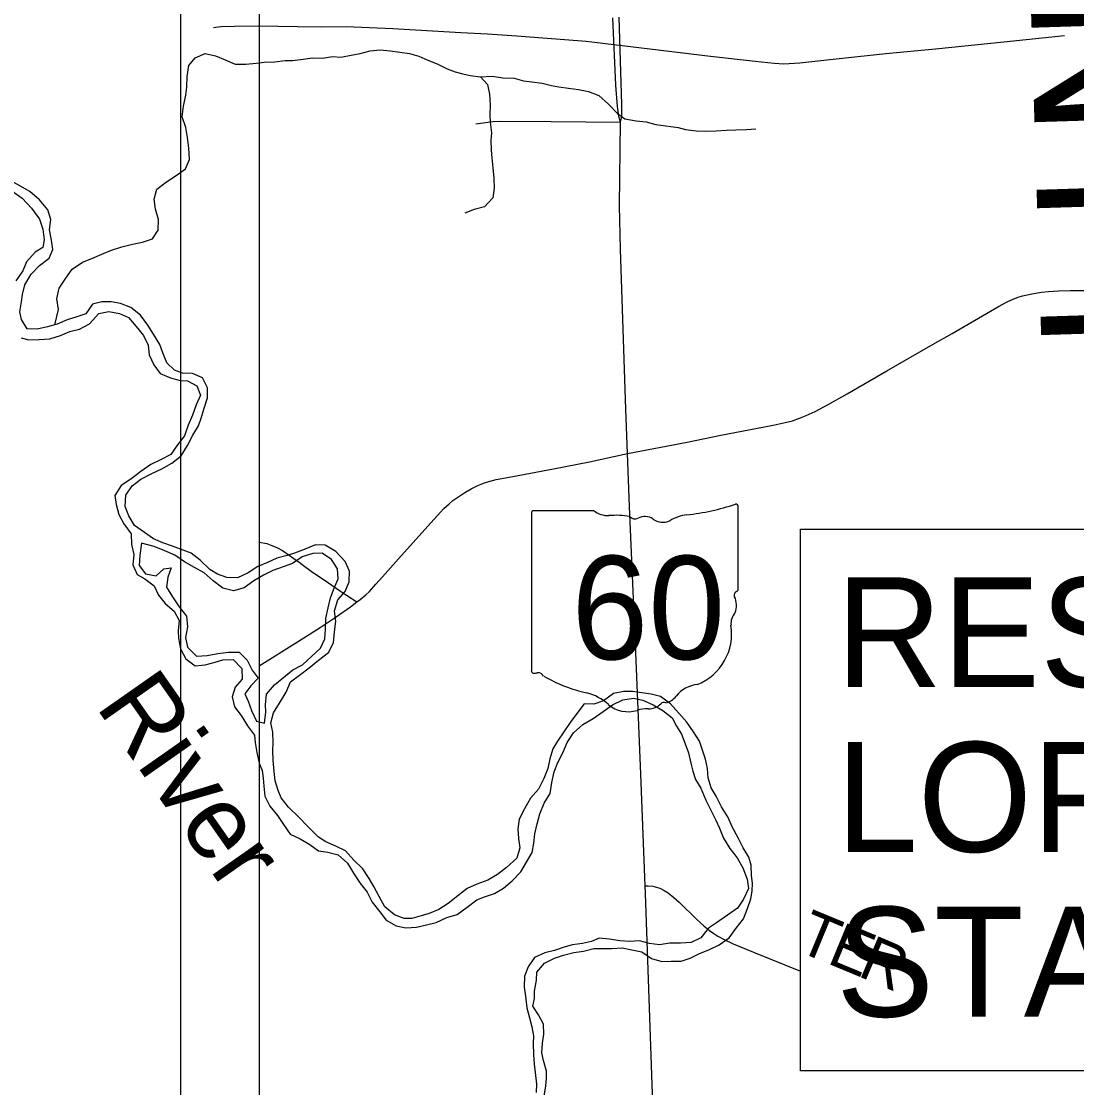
# Model space of a CAD drawing. Extents: x 0 to 34, y 0 to 22.
# Drawn here: x 7.011 to 8.356, y 7.484 to 8.843 of the extents above; entities that cross this region are included whole.
import ezdxf

# ---------------------------------------------------------------- set-up
doc = ezdxf.new("R2010")
doc.units = 0
for name, color, linetype in [('GM_X_City_Street', 7, 'Continuous'), ('GM_X_County_Road', 7, 'Continuous'), ('GM_X_County_Text', 7, 'Continuous'), ('GM_X_Major_River', 7, 'Continuous'), ('GM_X_Major_River_Text', 7, 'Continuous'), ('GM_X_Minor_River', 7, 'Continuous'), ('GM_X_Rail_Line', 7, 'Continuous'), ('GM_X_State_Location', 7, 'Continuous'), ('GM_X_State_Route', 7, 'Continuous'), ('GM_X_State_Shield', 7, 'Continuous'), ('GM_X_Township_Road', 7, 'Continuous'), ('GM_X_Township_Road_Text', 7, 'Continuous'), ('SH_Cut_Line', 7, 'Continuous'), ('SH_Data', 7, 'Continuous'), ('SH_Text', 7, 'Continuous')]:
    doc.layers.add(name, color=color, linetype=linetype)

msp = doc.modelspace()

# ---------------------------------------------------------------- linework, layer by layer
at = {"layer": 'GM_X_City_Street'}
msp.add_lwpolyline([(7.2556, 8.8353), (7.2649, 8.8363), (7.2824, 8.8368), (7.3126, 8.8373), (7.3625, 8.8366), (7.3937, 8.8361), (7.4244, 8.8363), (7.4842, 8.8339), (7.5709, 8.8287), (7.6046, 8.8272), (7.642, 8.8245), (7.7305, 8.8179), (7.8118, 8.8078), (7.889, 8.7987), (7.946, 8.7923), (7.9699, 8.7899), (7.9824, 8.7889), (8.003, 8.7901), (8.0372, 8.794), (8.1122, 8.8019), (8.1758, 8.8081), (8.2628, 8.8167), (8.3402, 8.8248)], dxfattribs=at)
at = {"layer": 'GM_X_County_Road'}
for points in [[(7.7831, 8.2921), (7.8593, 8.3068), (7.9019, 8.3156), (7.969, 8.3285), (7.9843, 8.3317), (7.9934, 8.3341), (8.0022, 8.3371), (8.0109, 8.3406), (8.0222, 8.3459), (8.0387, 8.3547), (8.063, 8.3685), (8.1135, 8.3976), (8.1727, 8.4318), (8.197, 8.4454), (8.2562, 8.4796), (8.2671, 8.4854), (8.2755, 8.4893), (8.2811, 8.4915), (8.2867, 8.4931), (8.2985, 8.4958), (8.3107, 8.4978), (8.3199, 8.4989), (8.3323, 8.4997), (8.3478, 8.5), (8.3851, 8.5001)], [(7.4383, 8.1031), (7.4424, 8.1061), (7.4495, 8.1121), (7.4541, 8.1163), (7.4625, 8.1256), (7.4707, 8.135), (7.4913, 8.1582), (7.5286, 8.1998), (7.5491, 8.2222), (7.5557, 8.2283), (7.5605, 8.2322), (7.5655, 8.2359), (7.5759, 8.2427), (7.5839, 8.2474), (7.5922, 8.2514), (7.6007, 8.2549), (7.6066, 8.2568), (7.6156, 8.259), (7.6369, 8.263), (7.6888, 8.2726), (7.7345, 8.2817), (7.7792, 8.2914), (7.7831, 8.2921)], [(7.3135, 8.0218), (7.3627, 8.0521), (7.3915, 8.0704), (7.412, 8.0843), (7.4299, 8.0968), (7.4383, 8.1031)]]:
    msp.add_lwpolyline(points, dxfattribs=at)
at = {"layer": 'GM_X_Major_River'}
for points in [[(7.2024, 8.2799), (7.2141, 8.2891), (7.2223, 8.3025), (7.2291, 8.3155), (7.2362, 8.3274), (7.2399, 8.3373), (7.2436, 8.3499), (7.248, 8.3633), (7.2479, 8.3758), (7.2414, 8.3887), (7.2288, 8.3943), (7.2159, 8.3945), (7.2056, 8.3986), (7.196, 8.4077), (7.1909, 8.4206), (7.1871, 8.4312), (7.179, 8.4444), (7.1716, 8.4558), (7.1624, 8.4686), (7.1502, 8.4784), (7.1368, 8.4836), (7.125, 8.4854), (7.1132, 8.4857), (7.1011, 8.4825), (7.0928, 8.4703), (7.0811, 8.4664), (7.069, 8.4625), (7.0561, 8.457), (7.0439, 8.4535), (7.0307, 8.4507), (7.0181, 8.4513), (7.0108, 8.4631), (7.0088, 8.4729), (7.0106, 8.4855), (7.0121, 8.495), (7.015, 8.5072), (7.0232, 8.5206), (7.0338, 8.5318), (7.0459, 8.5414), (7.0507, 8.5521), (7.0491, 8.5643), (7.0463, 8.5772), (7.0481, 8.5905), (7.0442, 8.603), (7.0335, 8.6155), (7.0212, 8.626), (7.0117, 8.6316), (6.9987, 8.6391)], [(6.9984, 8.627), (7.0118, 8.6176), (7.0237, 8.6051), (7.0337, 8.5911), (7.038, 8.5782), (7.0396, 8.5645), (7.0378, 8.555), (7.028, 8.5488), (7.017, 8.5366), (7.0126, 8.5251), (7.0035, 8.5125)], [(7.0102, 8.4395), (7.0201, 8.4373), (7.0331, 8.4374), (7.0467, 8.4383), (7.0604, 8.4426), (7.0725, 8.4476), (7.0846, 8.4508), (7.0975, 8.4574), (7.1092, 8.4708), (7.1221, 8.4732), (7.1358, 8.4707), (7.1472, 8.4658), (7.1568, 8.4541), (7.1664, 8.4428), (7.1722, 8.4303), (7.1735, 8.4181), (7.1793, 8.4052), (7.1877, 8.3943), (7.2007, 8.3887), (7.2129, 8.3854), (7.2224, 8.3847), (7.2342, 8.3787), (7.2389, 8.3666), (7.2333, 8.3544), (7.2288, 8.341), (7.2232, 8.3284), (7.2184, 8.315), (7.2094, 8.3032)], [(7.2094, 8.3032), (7.2011, 8.2909), (7.1879, 8.2843), (7.1758, 8.2781), (7.1629, 8.2692), (7.1501, 8.2596), (7.1376, 8.2515), (7.1297, 8.2389), (7.1313, 8.2275), (7.1349, 8.2146), (7.1414, 8.2025), (7.1506, 8.19), (7.1508, 8.1763), (7.1539, 8.1634), (7.1525, 8.1504), (7.1583, 8.1383), (7.1678, 8.1327), (7.1797, 8.1237), (7.1855, 8.1119), (7.1939, 8.101), (7.2054, 8.0915), (7.2116, 8.0794), (7.2106, 8.0665), (7.211, 8.057), (7.2134, 8.0433), (7.22, 8.0308), (7.2319, 8.0218), (7.2448, 8.023), (7.2577, 8.0262), (7.2675, 8.0293), (7.2804, 8.0298), (7.2916, 8.0185), (7.2921, 8.0048), (7.283, 7.9945), (7.2793, 7.9823), (7.2821, 7.9693), (7.2909, 7.9584), (7.2986, 7.9451), (7.3078, 7.9334), (7.3087, 7.9239), (7.3107, 7.9114), (7.3138, 7.8977), (7.3173, 7.8882), (7.3186, 7.8787), (7.3198, 7.8685), (7.321, 7.8555), (7.3272, 7.843), (7.3372, 7.831), (7.3449, 7.8196), (7.3534, 7.8071), (7.3659, 7.8012), (7.3782, 7.794), (7.3893, 7.7858), (7.4014, 7.7844), (7.4144, 7.7807), (7.4263, 7.7701), (7.434, 7.7573), (7.4421, 7.7452), (7.4513, 7.7334), (7.4578, 7.7206), (7.4674, 7.7081), (7.4755, 7.6975), (7.4881, 7.6904), (7.5007, 7.6878), (7.514, 7.6887), (7.5269, 7.6915), (7.5394, 7.6947), (7.553, 7.7009), (7.5659, 7.7048), (7.5788, 7.7141), (7.5909, 7.7237), (7.6007, 7.7272), (7.6136, 7.7315), (7.6249, 7.7384), (7.6363, 7.7477), (7.6472, 7.7592), (7.6543, 7.7714), (7.6618, 7.7837), (7.6636, 7.7959), (7.665, 7.8077), (7.668, 7.8203), (7.6713, 7.8329), (7.6769, 7.8466), (7.6844, 7.8592), (7.6866, 7.873), (7.6895, 7.8867), (7.6943, 7.8985), (7.7007, 7.9108), (7.7063, 7.9241), (7.7142, 7.9364), (7.7262, 7.9471), (7.7395, 7.9545), (7.7523, 7.9634), (7.764, 7.9722), (7.7773, 7.9784), (7.7906, 7.9805), (7.8028, 7.9779), (7.8157, 7.9719), (7.828, 7.9648), (7.8402, 7.9554), (7.8456, 7.9448)], [(7.7783, 7.9891), (7.7654, 7.9863), (7.7526, 7.9771), (7.7401, 7.9728), (7.7279, 7.9734), (7.7185, 7.9608), (7.7099, 7.9493), (7.6941, 7.9255), (7.6881, 7.916), (7.684, 7.903), (7.6815, 7.8908), (7.6766, 7.8782), (7.6699, 7.8644), (7.6597, 7.8529), (7.6519, 7.8395), (7.6451, 7.8265), (7.6433, 7.814), (7.6442, 7.8018), (7.6458, 7.7896), (7.6421, 7.7767), (7.6289, 7.7647), (7.6176, 7.7559), (7.6051, 7.7485), (7.5911, 7.7435), (7.5789, 7.738), (7.5669, 7.7284), (7.5544, 7.7188), (7.5427, 7.7114), (7.5302, 7.706), (7.5203, 7.7032), (7.5082, 7.6997), (7.4987, 7.6996), (7.4861, 7.7045), (7.4739, 7.7146), (7.4665, 7.7279), (7.46, 7.7404), (7.4538, 7.7506), (7.4457, 7.7631), (7.4342, 7.774), (7.4238, 7.7861), (7.4116, 7.7921), (7.3987, 7.7976), (7.3891, 7.8033), (7.3753, 7.8172), (7.3642, 7.8289), (7.3512, 7.8417), (7.3416, 7.8534), (7.3377, 7.8629), (7.3342, 7.8751), (7.3326, 7.8872), (7.3317, 7.9009), (7.3312, 7.9142), (7.3315, 7.9237), (7.331, 7.9371), (7.3286, 7.9492), (7.3319, 7.9618), (7.3398, 7.9741), (7.3481, 7.9882), (7.3537, 8.0012), (7.365, 8.0097), (7.3775, 8.0193), (7.3895, 8.0289), (7.402, 8.0386), (7.4084, 8.0512), (7.4098, 8.0649), (7.4112, 8.0782), (7.4099, 8.0919), (7.414, 8.106), (7.4234, 8.1164), (7.4283, 8.1286), (7.4289, 8.1423), (7.4231, 8.1548), (7.4112, 8.1676), (7.3978, 8.1755), (7.3853, 8.1758), (7.3709, 8.1699), (7.3588, 8.1652), (7.3493, 8.1621), (7.336, 8.159), (7.3243, 8.1535), (7.3118, 8.1481), (7.2997, 8.1404), (7.286, 8.1338), (7.2724, 8.1344), (7.2605, 8.1385), (7.251, 8.1445), (7.2383, 8.1562), (7.2269, 8.1652), (7.2032, 8.1741), (7.191, 8.1786), (7.1792, 8.1834), (7.1674, 8.1917), (7.1547, 8.2007), (7.1474, 8.2128), (7.1428, 8.2249), (7.1438, 8.239), (7.1517, 8.2509), (7.163, 8.2594), (7.1762, 8.2663), (7.1895, 8.2729), (7.2024, 8.2799)], [(7.1636, 8.1782), (7.1615, 8.1627), (7.1609, 8.1497), (7.1686, 8.1388), (7.1823, 8.1362), (7.1921, 8.1455), (7.2016, 8.1467), (7.1971, 8.1349), (7.1957, 8.1219), (7.2034, 8.1098), (7.2118, 8.0969), (7.2211, 8.0852), (7.2223, 8.0715), (7.2198, 8.0578), (7.2225, 8.0453), (7.2337, 8.034), (7.2473, 8.0349), (7.261, 8.0376), (7.2747, 8.0393), (7.2883, 8.039), (7.2983, 8.0289), (7.3049, 8.016), (7.3126, 8.0058), (7.3031, 7.9962), (7.2956, 7.9862), (7.2995, 7.9767), (7.3038, 7.9646), (7.3104, 7.9513), (7.3203, 7.9488), (7.322, 7.9625), (7.3216, 7.972), (7.323, 7.9857), (7.3332, 7.9976), (7.3473, 8.0089), (7.3473, 8.0089)], [(7.1636, 8.1781), (7.1615, 8.1627), (7.1609, 8.1497), (7.1686, 8.1388), (7.1823, 8.1362), (7.1921, 8.1455), (7.2016, 8.1467), (7.1971, 8.1349), (7.1957, 8.1219), (7.2034, 8.1098), (7.2118, 8.0969), (7.2211, 8.0852), (7.2223, 8.0715), (7.2198, 8.0578), (7.2225, 8.0453), (7.2337, 8.034), (7.2473, 8.0349), (7.261, 8.0376), (7.2747, 8.0393), (7.2883, 8.039), (7.2983, 8.0289), (7.3049, 8.016), (7.3126, 8.0058), (7.3031, 7.9962), (7.2956, 7.9862), (7.2995, 7.9767), (7.3038, 7.9646), (7.3104, 7.9513), (7.3203, 7.9488), (7.322, 7.9625), (7.3216, 7.972), (7.323, 7.9857), (7.3332, 7.9976), (7.3473, 8.0089), (7.3476, 8.0092)], [(7.3473, 8.0089), (7.3566, 8.0168), (7.3687, 8.023), (7.3804, 8.0334), (7.3917, 8.0442), (7.3973, 8.056), (7.3983, 8.0682), (7.3986, 8.0819), (7.4015, 8.0956), (7.4045, 8.1082), (7.4093, 8.1208), (7.4142, 8.1326), (7.4137, 8.1452), (7.406, 8.1573), (7.3941, 8.1652), (7.382, 8.1647), (7.3683, 8.1608), (7.3562, 8.1523), (7.3441, 8.148), (7.3312, 8.1433), (7.3191, 8.1371), (7.307, 8.1301), (7.2945, 8.1213), (7.2809, 8.1174), (7.2675, 8.1207), (7.2549, 8.1301), (7.2434, 8.1402), (7.2312, 8.147), (7.2186, 8.1541), (7.2064, 8.1627), (7.1934, 8.1683), (7.18, 8.1739), (7.1636, 8.1782)], [(7.3476, 8.0092), (7.3566, 8.0168), (7.3687, 8.023), (7.3804, 8.0334), (7.3917, 8.0442), (7.3973, 8.056), (7.3983, 8.0682), (7.3986, 8.0819), (7.4015, 8.0956), (7.4045, 8.1082), (7.4093, 8.1208), (7.4142, 8.1326), (7.4137, 8.1452), (7.406, 8.1573), (7.3941, 8.1652), (7.382, 8.1647), (7.3683, 8.1608), (7.3562, 8.1523), (7.3441, 8.148), (7.3312, 8.1433), (7.3191, 8.1371), (7.307, 8.1301), (7.2945, 8.1213), (7.2809, 8.1174), (7.2675, 8.1207), (7.2549, 8.1301), (7.2434, 8.1402), (7.2312, 8.147), (7.2186, 8.1541), (7.2064, 8.1627), (7.1934, 8.1683), (7.18, 8.1739), (7.1636, 8.1782)], [(7.6769, 7.4733), (7.6791, 7.4863), (7.6798, 7.4958), (7.6797, 7.5053), (7.6762, 7.5186), (7.6738, 7.5285), (7.6748, 7.5407), (7.6763, 7.5525), (7.6762, 7.565), (7.6696, 7.5768), (7.6623, 7.5881), (7.6645, 7.5976), (7.6644, 7.6071), (7.667, 7.6213), (7.6676, 7.6312), (7.6774, 7.6427), (7.6899, 7.6492), (7.7017, 7.6528), (7.7149, 7.6563), (7.7271, 7.6579), (7.7404, 7.6615), (7.7632, 7.6617), (7.7765, 7.6622), (7.7887, 7.66), (7.8016, 7.6571), (7.8138, 7.6488), (7.8268, 7.6448), (7.8389, 7.6453), (7.8515, 7.6454), (7.8629, 7.6493), (7.8742, 7.6547), (7.8875, 7.6602), (7.9, 7.666), (7.9128, 7.6752), (7.9218, 7.6875), (7.9309, 7.6994), (7.9361, 7.7124), (7.9405, 7.7246), (7.942, 7.7345), (7.9423, 7.7448), (7.9411, 7.7547), (7.9406, 7.7676), (7.9378, 7.7778), (7.9305, 7.7896), (7.9247, 7.8017), (7.9166, 7.8165), (7.9116, 7.8286), (7.9031, 7.8422), (7.8961, 7.8555), (7.8896, 7.8664), (7.8861, 7.879), (7.8852, 7.8907), (7.8824, 7.9029), (7.8785, 7.9154), (7.8747, 7.9257), (7.8673, 7.9378), (7.8589, 7.9499), (7.8381, 7.9733), (7.8251, 7.9827), (7.8133, 7.9856), (7.8015, 7.9874), (7.7894, 7.9892), (7.7783, 7.9891)], [(7.8456, 7.9448), (7.8518, 7.9346), (7.8568, 7.9225), (7.8607, 7.9107), (7.8639, 7.8978), (7.8666, 7.8875), (7.8697, 7.8769), (7.8767, 7.8656), (7.8829, 7.8504), (7.8894, 7.8379), (7.8956, 7.825), (7.9003, 7.8148), (7.9057, 7.8023), (7.9134, 7.789), (7.923, 7.7769), (7.93, 7.7641), (7.9358, 7.7497), (7.9375, 7.7378), (7.931, 7.7245), (7.9235, 7.713), (7.9107, 7.7041), (7.8966, 7.6941), (7.8865, 7.6876), (7.8767, 7.6749), (7.8642, 7.6691), (7.8509, 7.6682), (7.8372, 7.6685), (7.824, 7.6661), (7.811, 7.6678), (7.7984, 7.6712), (7.7859, 7.6703), (7.7734, 7.6713), (7.76, 7.6735), (7.7471, 7.6745), (7.7372, 7.6706), (7.7259, 7.6678), (7.713, 7.6662), (7.7035, 7.6638), (7.6902, 7.6591), (7.6777, 7.656), (7.6648, 7.6502), (7.6566, 7.6383), (7.6517, 7.6261), (7.6514, 7.6124), (7.6531, 7.6006), (7.6547, 7.5858), (7.6582, 7.5732), (7.661, 7.5618), (7.6634, 7.5501), (7.6631, 7.5405), (7.6632, 7.5265), (7.664, 7.5143), (7.6656, 7.5033), (7.6673, 7.4884), (7.6666, 7.4782)]]:
    msp.add_lwpolyline(points, dxfattribs=at)
at = {"layer": 'GM_X_Minor_River'}
for points in [[(7.0532, 8.4562), (7.0578, 8.4757), (7.0558, 8.4894), (7.0587, 8.5031), (7.0674, 8.5157), (7.0753, 8.5272), (7.0885, 8.5361), (7.1006, 8.5408), (7.1131, 8.5462), (7.1256, 8.5513), (7.1385, 8.5556), (7.1522, 8.5591), (7.1651, 8.5615), (7.1776, 8.5658), (7.1851, 8.5769), (7.1854, 8.5906), (7.1814, 8.6035), (7.1798, 8.6164), (7.1831, 8.629), (7.1956, 8.6383), (7.2081, 8.6464), (7.2198, 8.6549), (7.225, 8.6671), (7.2241, 8.6812), (7.2225, 8.6948), (7.2201, 8.7078), (7.2154, 8.7214), (7.2172, 8.7351), (7.2202, 8.7488), (7.2216, 8.7591), (7.2219, 8.7728), (7.224, 8.7866), (7.2319, 8.7965), (7.2448, 8.802), (7.2581, 8.799), (7.2704, 8.7938), (7.2829, 8.7886), (7.2966, 8.7884), (7.3099, 8.7896), (7.3202, 8.7909), (7.3338, 8.7914), (7.3468, 8.793), (7.3563, 8.7931), (7.3696, 8.795), (7.3817, 8.7964), (7.3946, 8.7961), (7.4072, 8.7981), (7.4178, 8.7975), (7.4311, 8.7999), (7.4425, 8.8019), (7.455, 8.8054), (7.4679, 8.8067), (7.4805, 8.8056), (7.493, 8.8039), (7.5052, 8.8021), (7.517, 8.7987), (7.5288, 8.7935), (7.5407, 8.7887), (7.5532, 8.7823), (7.5635, 8.7786), (7.5731, 8.776), (7.5826, 8.7738), (7.5959, 8.7721), (7.6047, 8.7623), (7.6071, 8.7501), (7.608, 8.7368), (7.6077, 8.7238), (7.6082, 8.7143), (7.6098, 8.701), (7.6091, 8.6915), (7.6092, 8.679), (7.6104, 8.6691), (7.6113, 8.6561), (7.6126, 8.6432), (7.613, 8.6303), (7.6116, 8.6181), (7.6007, 8.6066), (7.5878, 8.6034), (7.5757, 8.5984)], [(7.5959, 8.7721), (7.6107, 8.773), (7.6244, 8.7712), (7.6385, 8.7706), (7.6507, 8.7672), (7.661, 8.7658), (7.6743, 8.764), (7.6861, 8.7611), (7.6956, 8.7597), (7.7078, 8.7579), (7.7207, 8.7561), (7.7333, 8.7535), (7.7466, 8.7487), (7.7589, 8.7374), (7.7704, 8.7257), (7.7799, 8.7186), (7.794, 8.7164), (7.807, 8.715), (7.8191, 8.7117), (7.8382, 8.7088), (7.8477, 8.7078), (7.8572, 8.7052), (7.8705, 8.7034), (7.8831, 8.7032), (7.896, 8.7036), (7.9093, 8.7042), (7.9211, 8.7046), (7.9348, 8.7051), (7.9469, 8.706)]]:
    msp.add_lwpolyline(points, dxfattribs=at)
at = {"layer": 'GM_X_Rail_Line'}
msp.add_lwpolyline([(8.7721, 6.4561), (8.7457, 7.068), (8.7378, 7.3393), (8.7039, 8.518), (8.6819, 9.2469), (8.6815, 9.2629), (8.6724, 9.5947), (8.6653, 9.8694), (8.6645, 9.9038), (8.6629, 9.9259), (8.654, 10.1241), (8.6546, 10.1651), (8.6524, 10.193), (8.6512, 10.2283), (8.6484, 10.3111), (8.6461, 10.3762), (8.644, 10.4094), (8.6408, 10.4647), (7.3135, 10.4647), (7.3135, 6.1554)], dxfattribs=at)
at = {"layer": 'GM_X_State_Route'}
for points in [[(7.7741, 8.7146), (7.7724, 8.7205), (7.772, 8.7223), (7.7704, 8.7346), (7.7684, 8.7618), (7.7645, 8.8475)], [(7.7741, 8.7146), (7.775, 8.7183), (7.7755, 8.7201), (7.7761, 8.7234), (7.776, 8.7371), (7.7724, 8.8484)], [(7.9405, 6.6047), (7.8997, 6.7308), (7.8747, 6.8076), (7.8471, 6.8933), (7.8394, 6.9203), (7.8346, 6.9415), (7.8317, 6.96), (7.8303, 6.9737), (7.8288, 6.9876), (7.8266, 7.0396), (7.8263, 7.0923), (7.8254, 7.2135), (7.819, 7.3665), (7.8117, 7.5735), (7.8061, 7.7315), (7.8057, 7.7413), (7.8003, 7.8836), (7.7938, 8.0388), (7.7857, 8.2248), (7.7831, 8.2921), (7.7809, 8.3489), (7.7743, 8.5524), (7.7728, 8.6083), (7.7741, 8.7146)]]:
    msp.add_lwpolyline(points, dxfattribs=at)
at = {"layer": 'GM_X_State_Shield'}
for p, q in [((7.9242, 8.1197), (7.9242, 8.2244)), ((7.6606, 8.216), (7.6606, 8.0159)), ((7.7404, 8.2194), (7.6632, 8.2194)), ((7.9242, 8.1197), (7.9242, 8.1197))]:
    msp.add_line(p, q, dxfattribs=at)
for centre, radius, start, end in [((7.8303, 8.4923), 0.2796, 275.8445, 288.9065), ((7.9213, 8.2248), 0.00294, 351.8621, 97.738), ((7.6636, 8.2164), 0.00305, 98.1301, 188.1301), ((7.7588, 8.2427), 0.0296, 231.6195, 271.1119), ((7.7686, 8.1071), 0.1064, 80.4867, 94.9883), ((7.7927, 8.2175), 0.00855, 219.7921, 297.1024), ((7.8053, 8.1943), 0.0178, 54.4667, 119.1411), ((7.8282, 8.226), 0.0214, 233.8562, 294.8282), ((7.866, 8.1583), 0.0563, 97.3462, 120.7689), ((7.9236, 8.112), 0.00454, 107.944, 210.337), ((7.9211, 8.1193), 0.00314, 289.6038, 7.7341), ((7.8947, 8.0988), 0.0273, 340.033, 23.6496), ((7.9348, 8.0759), 0.0198, 136.8065, 186.9296), ((7.846, 8.0626), 0.0699, 292.3089, 8.9858), ((7.6636, 8.0154), 0.00308, 171.9584, 258.3066), ((7.6641, 8.0359), 0.0235, 267.339, 280.6039), ((7.6689, 8.0043), 0.00848, 29.7484, 93.2717), ((7.776, 8.1841), 0.2019, 240.4129, 257.1985), ((7.8755, 7.9597), 0.0383, 94.4031, 142.5768), ((7.7158, 7.926), 0.0632, 47.1842, 75.836), ((7.8269, 7.9965), 0.0226, 282.8732, 323.2771), ((7.7841, 8.0033), 0.0401, 230.7004, 286.2918), ((7.8073, 7.9341), 0.0329, 85.6951, 111.2099), ((7.8102, 7.9883), 0.0214, 268.777, 315.5493), ((7.8295, 7.969), 0.00601, 65.7517, 132.6484)]:
    msp.add_arc(centre, radius, start, end, dxfattribs=at)
at = {"layer": 'GM_X_Township_Road'}
for points in [[(7.5898, 8.7122), (7.6051, 8.7147), (7.6113, 8.7153), (7.6207, 8.7156), (7.6858, 8.7152), (7.7741, 8.7146)], [(7.3135, 8.1791), (7.3234, 8.1776), (7.3299, 8.175), (7.3369, 8.1719), (7.3436, 8.1687), (7.3579, 8.1586), (7.3658, 8.1528), (7.3684, 8.1507), (7.3815, 8.1412), (7.3954, 8.132), (7.4175, 8.1169), (7.4251, 8.1118), (7.4383, 8.1031)], [(7.8057, 7.7413), (7.8096, 7.7412), (7.8155, 7.7411), (7.8214, 7.7394), (7.8242, 7.7383), (7.8297, 7.7356), (7.8349, 7.7323), (7.8422, 7.7266), (7.8491, 7.7204), (7.8713, 7.6986), (7.8805, 7.6902), (7.8878, 7.6843), (7.893, 7.6807), (7.8983, 7.6774), (7.9065, 7.6729), (7.9178, 7.6675), (7.9437, 7.6568), (8.0035, 7.6326)]]:
    msp.add_lwpolyline(points, dxfattribs=at)
at = {"layer": 'SH_Cut_Line'}
msp.add_lwpolyline([(8.7721, 6.4561), (8.7457, 7.068), (8.7378, 7.3393), (8.7039, 8.518), (8.6819, 9.2469), (8.6815, 9.2629), (8.6724, 9.5947), (8.6653, 9.8694), (8.6645, 9.9038), (8.6629, 9.9259), (8.654, 10.1241), (8.6546, 10.1651), (8.6524, 10.193), (8.6512, 10.2283), (8.6484, 10.3111), (8.6461, 10.3762), (8.644, 10.4094), (8.6408, 10.4647), (7.3135, 10.4647), (7.3135, 3.6647)], dxfattribs=at)
at = {"layer": 'SH_Data'}
for p, q in [((7.2135, 10.5647), (7.2135, 3.5647)), ((7.3135, 10.4647), (7.3135, 3.6647))]:
    msp.add_line(p, q, dxfattribs=at)
at = {"layer": 'SH_Text'}
msp.add_lwpolyline([(8.0035, 8.196), (9.724, 8.196), (9.724, 7.5057), (8.0035, 7.5057)], close=True, dxfattribs=at)

# ---------------------------------------------------------------- texts
at = {"layer": 'GM_X_County_Text'}
msp.add_text('ERIE COUNTY', height=0.189394, rotation=271.7875, dxfattribs=at).set_placement((8.2586, 10.1003))
at = {"layer": 'GM_X_Major_River_Text'}
msp.add_text('River', height=0.09475, rotation=304.9948, dxfattribs=at).set_placement((7.1041, 7.9706))
at = {"layer": 'GM_X_State_Location'}
for s in ['s', 'r']:
    msp.add_text(s, height=0.000189, dxfattribs=at).set_placement((7.7894, 8.1026))
msp.add_text('60', height=0.000189, rotation=0, dxfattribs=at).set_placement((7.7417, 8.0888))
at = {"layer": 'GM_X_State_Shield'}
msp.add_text('60', height=0.13184, dxfattribs=at).set_placement((7.7116, 8.03))
at = {"layer": 'GM_X_Township_Road_Text'}
for s, rotation, p in [('T', 337.5354, (7.9966, 7.6595)), ('E', 337.5354, (8.0359, 7.6433)), ('R', 336.9454, (8.075, 7.6271))]:
    msp.add_text(s, height=0.0568, rotation=rotation, dxfattribs=at).set_placement(p)
at = {"layer": 'SH_Text'}
for s, p in [('RESUME PROJECT', (8.049, 7.9946)), ('LOR-2-0.97', (8.049, 7.7846)), ('STA. 00+00', (8.049, 7.5746))]:
    msp.add_text(s, height=0.14, dxfattribs=at).set_placement(p)

doc.saveas('drawing.dxf')
